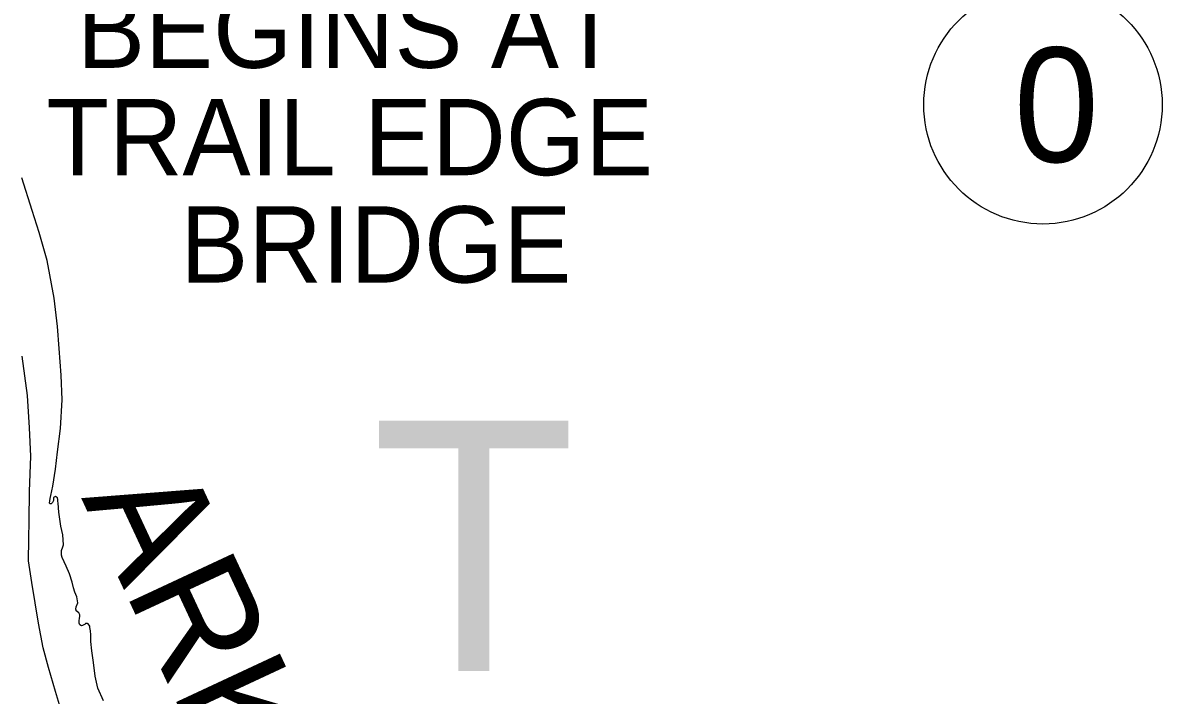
# Model space of a CAD drawing. Extents: x 31699 to 244310, y -8841 to 11474.
# Drawn here: x 96571.7 to 96992.2, y 3046.8 to 3294.9 of the extents above; entities that cross this region are included whole.
import ezdxf

# ---------------------------------------------------------------- set-up
doc = ezdxf.new("R2010")
doc.units = 0
for name, color, linetype in [('R_Border', 7, 'Continuous'), ('R_Border Notes', 7, 'Continuous'), ('R_Draft', 7, 'Continuous'), ('R_Logo', 7, 'Continuous'), ('S_WALL_ANNOT', 7, 'Continuous')]:
    doc.layers.add(name, color=color, linetype=linetype)

msp = doc.modelspace()

# ---------------------------------------------------------------- linework, layer by layer
at = {"layer": 'R_Border Notes'}
msp.add_circle((96948.25, 3264.65), 44, dxfattribs=at)
at = {"layer": 'R_Draft'}
for points in [[(96591.36, 3078.58), (96591.5, 3079.39), (96592.11, 3080.85), (96591.66, 3083.06), (96590.94, 3084.8), (96590.42, 3086.41), (96589.98, 3088.48), (96589, 3091.63), (96587.69, 3094.38), (96586.32, 3097.66), (96586.06, 3098.47), (96586.07, 3098.67), (96586.08, 3100.2), (96586.55, 3101.6), (96586.76, 3102.33), (96586.52, 3106.01), (96585.75, 3109.22), (96584.99, 3114.37), (96584.75, 3117.65), (96584.69, 3118.38), (96584.63, 3119.05), (96584.5, 3119.59), (96584.24, 3119.86), (96583.84, 3120.06), (96583.11, 3119.73), (96583.1, 3119.26), (96583.03, 3118.6), (96582.69, 3117.93), (96582.16, 3117.47), (96581.89, 3117.47), (96581.63, 3117.61), (96581.84, 3119.34), (96582.11, 3120.47), (96582.87, 3123.88), (96583.79, 3130.21), (96584.57, 3136.55), (96585.71, 3145.16), (96586.26, 3155.84), (96585.87, 3164.93), (96585.15, 3174.76), (96584.55, 3182.84), (96583.37, 3193.27), (96580.68, 3207.19), (96577.77, 3217.57), (96575.18, 3225.6), (96571.35, 3237.72)], [(96591.36, 3078.58), (96591.5, 3079.39), (96592.11, 3080.85), (96591.66, 3083.06), (96590.94, 3084.8), (96590.42, 3086.41), (96589.98, 3088.48), (96589, 3091.63), (96587.69, 3094.38), (96586.32, 3097.66), (96586.06, 3098.47), (96586.07, 3098.67), (96586.08, 3100.2), (96586.55, 3101.6), (96586.76, 3102.33), (96586.52, 3106.01), (96585.75, 3109.22), (96584.99, 3114.37), (96584.75, 3117.65), (96584.69, 3118.38), (96584.63, 3119.05), (96584.5, 3119.59), (96584.24, 3119.86), (96583.84, 3120.06), (96583.11, 3119.73), (96583.1, 3119.26), (96583.03, 3118.6), (96582.69, 3117.93), (96582.16, 3117.47), (96581.89, 3117.47), (96581.63, 3117.61), (96581.84, 3119.34), (96582.11, 3120.47), (96582.87, 3123.88), (96583.79, 3130.21), (96584.57, 3136.55), (96585.71, 3145.16), (96586.26, 3155.84), (96585.87, 3164.93), (96585.15, 3174.76), (96584.55, 3182.84), (96583.37, 3193.27), (96580.68, 3207.19), (96577.77, 3217.57), (96575.18, 3225.6), (96571.35, 3237.72)], [(96601.54, 3044.77), (96599.44, 3049.4), (96598.48, 3053.88), (96597.86, 3058.89), (96597.23, 3063.24), (96596.85, 3066.58), (96596.8, 3068.12), (96596.81, 3069.12), (96596.75, 3070.53), (96596.5, 3071.8), (96596.43, 3072.33), (96595.91, 3073.2), (96595.64, 3073.27), (96594.91, 3073.21), (96594.71, 3073.01), (96593.77, 3072.49), (96593.44, 3072.42), (96592.78, 3072.83), (96592.52, 3073.43), (96592.59, 3074.23), (96592.73, 3075.23), (96592.74, 3075.9), (96592.74, 3076.5), (96592.41, 3077.17), (96591.95, 3077.51), (96591.49, 3077.92), (96591.42, 3078.18), (96591.36, 3078.58)], [(96601.54, 3044.77), (96599.44, 3049.4), (96598.48, 3053.88), (96597.86, 3058.89), (96597.23, 3063.24), (96596.85, 3066.58), (96596.8, 3068.12), (96596.81, 3069.12), (96596.75, 3070.53), (96596.5, 3071.8), (96596.43, 3072.33), (96595.91, 3073.2), (96595.64, 3073.27), (96594.91, 3073.21), (96594.71, 3073.01), (96593.77, 3072.49), (96593.44, 3072.42), (96592.78, 3072.83), (96592.52, 3073.43), (96592.59, 3074.23), (96592.73, 3075.23), (96592.74, 3075.9), (96592.74, 3076.5), (96592.41, 3077.17), (96591.95, 3077.51), (96591.49, 3077.92), (96591.42, 3078.18), (96591.36, 3078.58)]]:
    msp.add_lwpolyline(points, dxfattribs=at)
at = {"layer": 'R_Logo'}
msp.add_lwpolyline([(96586.71, 3038.34), (96583.8, 3048.19), (96581.21, 3057.09), (96579.27, 3064.32), (96577.54, 3073.35), (96575.07, 3088.33), (96573.87, 3096.43), (96573.93, 3104.38), (96574.12, 3111.25), (96574.21, 3121.94), (96574.71, 3134.96), (96574.2, 3145.45), (96573.5, 3157.42), (96571.55, 3171.93)], dxfattribs=at)
msp.add_lwpolyline([(96586.71, 3038.34), (96583.8, 3048.19), (96581.21, 3057.09), (96579.27, 3064.32), (96577.54, 3073.35), (96575.07, 3088.33), (96573.87, 3096.43), (96573.93, 3104.38), (96574.12, 3111.25), (96574.21, 3121.94), (96574.71, 3134.96), (96574.2, 3145.45), (96573.5, 3157.42), (96571.55, 3171.93)], dxfattribs=at)

# ---------------------------------------------------------------- texts
at = {"layer": 'R_Border'}
msp.add_text('T', height=92.4, dxfattribs=at).set_placement((96700.48, 3055.75))
at = {"layer": 'R_Border Notes'}
msp.add_text('0', height=42.24, dxfattribs=at).set_placement((96937.49, 3243.53))
at = {"layer": 'R_Draft'}
msp.add_text('ARKANSAS', height=42.24, rotation=295, dxfattribs=at).set_placement((96593.24, 3119.61))
at = {"layer": 'S_WALL_ANNOT'}
for s, p in [('BEGINS AT', (96591.73, 3278.27)), ('TRAIL EDGE', (96580.5, 3238.66)), ('BRIDGE', (96629.84, 3199.05))]:
    msp.add_text(s, height=28.16, dxfattribs=at).set_placement(p)

doc.saveas('drawing.dxf')
